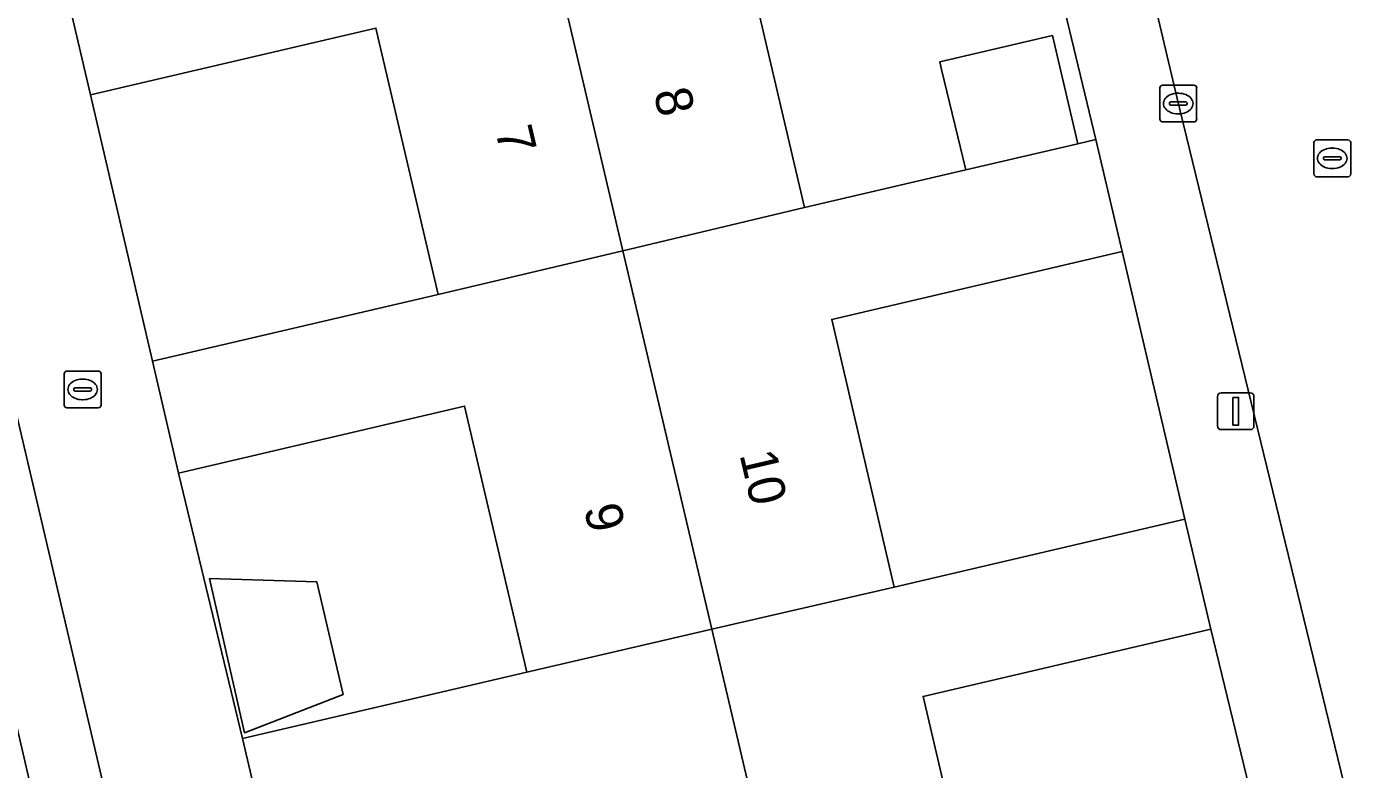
# Model space of a CAD drawing. Extents: x 162989 to 165008, y 383432 to 384338.
# Drawn here: x 164205.67 to 164242.09, y 384058.76 to 384078.93 of the extents above; entities that cross this region are included whole.
import ezdxf

# ---------------------------------------------------------------- set-up
doc = ezdxf.new("R2010")
doc.units = 0
for name, color, linetype in [('IMGEO_Erf', 7, 'Continuous'), ('IMGEO_Kolk', 7, 'Continuous'), ('IMGEO_Lichtmast', 7, 'Continuous'), ('IMGEO_Muur', 7, 'Continuous'), ('IMGEO_Pand', 7, 'Continuous'), ('IMGEO_Pand_nummerreeks', 7, 'Continuous'), ('IMGEO_Rijbaan_lokaal_open', 7, 'Continuous'), ('IMGEO_Rioolput', 7, 'Continuous'), ('IMGEO_Voetpad_open', 7, 'Continuous')]:
    doc.layers.add(name, color=color, linetype=linetype)

msp = doc.modelspace()

# ---------------------------------------------------------------- linework, layer by layer
at = {"layer": 'IMGEO_Erf'}
msp.add_lwpolyline([(164192.672, 384079.784), (164194.291, 384072.86), (164201.976, 384074.657), (164203.595, 384067.732), (164201.182, 384067.168), (164200.842, 384068.621), (164195.579, 384067.39), (164197.205, 384060.438), (164204.852, 384062.226), (164206.499, 384055.182), (164204.164, 384054.636), (164203.824, 384056.091), (164198.554, 384054.858), (164200.231, 384047.685), (164201.187, 384047.909), (164204.032, 384048.574), (164206.878, 384049.24), (164209.723, 384049.905), (164208.559, 384054.87), (164199.592, 384093.127)], dxfattribs=at)
for points in [[(164234.232, 384075.753), (164234.722, 384075.868), (164232.983, 384083.096), (164225.106, 384081.254), (164226.799, 384074.016), (164231.186, 384075.041), (164230.529, 384077.769), (164230.48, 384077.976), (164233.545, 384078.692)], [(164209.083, 384069.843), (164216.849, 384071.66), (164215.156, 384078.897), (164207.399, 384077.083)], [(164235.434, 384072.823), (164227.544, 384070.977), (164229.244, 384063.707), (164237.142, 384065.554)], [(164211.531, 384059.588), (164219.256, 384061.395), (164217.566, 384068.622), (164209.794, 384066.804)], [(164210.634, 384063.936), (164213.553, 384063.846), (164214.262, 384060.789), (164211.583, 384059.748)], [(164237.841, 384062.563), (164230.027, 384060.735), (164231.838, 384052.988), (164232.278, 384053.091), (164232.818, 384050.769), (164240.241, 384052.672), (164239.71, 384054.876)]]:
    msp.add_lwpolyline(points, close=True, dxfattribs=at)
at = {"layer": 'IMGEO_Kolk'}
for p, q in [((164236.459, 384076.419), (164236.459, 384077.271)), ((164236.534, 384077.345), (164237.386, 384077.345)), ((164236.947, 384077.125), (164236.972, 384077.125)), ((164237.46, 384077.271), (164237.46, 384076.419)), ((164236.718, 384076.839), (164236.718, 384076.851)), ((164237.156, 384076.802), (164236.758, 384076.802)), ((164236.761, 384076.888), (164237.159, 384076.888)), ((164237.202, 384076.851), (164237.202, 384076.839)), ((164236.97, 384076.565), (164236.945, 384076.565)), ((164237.386, 384076.345), (164236.534, 384076.345)), ((164206.686, 384068.65), (164206.686, 384069.502)), ((164206.761, 384069.576), (164207.613, 384069.576)), ((164207.687, 384069.502), (164207.687, 384068.65)), ((164206.988, 384069.119), (164207.386, 384069.119)), ((164207.174, 384069.356), (164207.199, 384069.356)), ((164206.945, 384069.07), (164206.945, 384069.082)), ((164207.383, 384069.033), (164206.985, 384069.033)), ((164207.197, 384068.796), (164207.172, 384068.796)), ((164207.429, 384069.082), (164207.429, 384069.07)), ((164207.613, 384068.576), (164206.761, 384068.576))]:
    msp.add_line(p, q, dxfattribs=at)
for points in [[(164236.459, 384076.419), (164236.459, 384077.271)], [(164236.534, 384077.345), (164237.386, 384077.345)], [(164237.46, 384077.271), (164237.46, 384076.419)], [(164237.386, 384076.345), (164236.534, 384076.345)], [(164206.686, 384068.65), (164206.686, 384069.502)], [(164206.761, 384069.576), (164207.613, 384069.576)], [(164207.687, 384069.502), (164207.687, 384068.65)], [(164207.613, 384068.576), (164206.761, 384068.576)]]:
    msp.add_lwpolyline(points, dxfattribs=at)
for centre, radius, start, end in [((164236.536, 384077.269), 0.0765, 91.552, 178.448), ((164236.536, 384077.269), 0.0765, 91.552, 178.448), ((164237.384, 384077.269), 0.0765, 1.552, 88.448), ((164237.384, 384077.269), 0.0765, 1.552, 88.448), ((164236.758, 384076.848), 0.0403, 85.8775, 175.7526), ((164236.755, 384076.838), 0.0366, 178.938, 274.7102), ((164237.159, 384076.845), 0.043, 264.8664, 352.4533), ((164237.163, 384076.85), 0.0386, 1.7309, 96.639), ((164236.536, 384076.421), 0.0765, 181.552, 268.448), ((164236.536, 384076.421), 0.0765, 181.552, 268.448), ((164237.384, 384076.421), 0.0765, 271.552, 358.448), ((164237.384, 384076.421), 0.0765, 271.552, 358.448), ((164206.763, 384069.5), 0.0765, 91.552, 178.448), ((164206.763, 384069.5), 0.0765, 91.552, 178.448), ((164207.611, 384069.5), 0.0765, 1.552, 88.448), ((164207.611, 384069.5), 0.0765, 1.552, 88.448), ((164206.985, 384069.079), 0.0403, 85.8775, 175.7526), ((164207.39, 384069.081), 0.0386, 1.7309, 96.639), ((164206.982, 384069.069), 0.0366, 178.938, 274.7102), ((164207.386, 384069.076), 0.043, 264.8664, 352.4533), ((164206.763, 384068.652), 0.0765, 181.552, 268.448), ((164206.763, 384068.652), 0.0765, 181.552, 268.448), ((164207.611, 384068.652), 0.0765, 271.552, 358.448), ((164207.611, 384068.652), 0.0765, 271.552, 358.448)]:
    msp.add_arc(centre, radius, start, end, dxfattribs=at)
for centre, major_axis, ratio, start_param, end_param in [((164236.946, 384076.845), (-0.387, 0.002), 0.722429, 4.712389, 7.853982), ((164236.971, 384076.845), (-0.39, 0.002), 0.717154, 1.570796, 4.712389), ((164207.173, 384069.076), (-0.387, 0.002), 0.722429, 4.712389, 7.853982), ((164207.198, 384069.076), (-0.39, 0.002), 0.717154, 1.570796, 4.712389)]:
    msp.add_ellipse(centre, major_axis=major_axis, ratio=ratio, start_param=start_param, end_param=end_param, dxfattribs=at)
at = {"layer": 'IMGEO_Lichtmast'}
for p, q in [((164238.027, 384068.084), (164238.027, 384068.884)), ((164238.027, 384068.884), (164238.027, 384068.084)), ((164238.127, 384068.984), (164238.917, 384068.984)), ((164238.917, 384068.984), (164238.127, 384068.984)), ((164239.017, 384068.884), (164239.017, 384068.084)), ((164239.017, 384068.084), (164239.017, 384068.884)), ((164238.917, 384067.984), (164238.127, 384067.984)), ((164238.127, 384067.984), (164238.917, 384067.984))]:
    msp.add_line(p, q, dxfattribs=at)
msp.add_lwpolyline([(164238.447, 384068.859), (164238.597, 384068.859), (164238.597, 384068.109), (164238.447, 384068.109), (164238.447, 384068.859)], dxfattribs=at)
for centre, start, end in [((164238.127, 384068.884), 90, 180), ((164238.127, 384068.884), 90, 180), ((164238.917, 384068.884), 0, 90), ((164238.917, 384068.884), 360, 90), ((164238.127, 384068.084), 180, 270), ((164238.127, 384068.084), 180, 270), ((164238.917, 384068.084), 270, 0), ((164238.917, 384068.084), 270, 0)]:
    msp.add_arc(centre, 0.1, start, end, dxfattribs=at)
at = {"layer": 'IMGEO_Muur'}
for points in [[(164232.983, 384083.096), (164234.722, 384075.868)], [(164207.399, 384077.083), (164209.083, 384069.843)], [(164235.434, 384072.823), (164237.142, 384065.554)]]:
    msp.add_lwpolyline(points, dxfattribs=at)
at = {"layer": 'IMGEO_Pand'}
for points in [[(164219.456, 384083.108), (164221.866, 384072.847), (164226.799, 384074.016), (164225.106, 384081.254), (164232.983, 384083.096), (164232.276, 384086.118), (164224.457, 384084.29)], [(164219.456, 384083.108), (164214.47, 384081.93), (164209.704, 384080.815), (164206.826, 384080.141), (164206.691, 384080.11), (164207.399, 384077.083), (164215.156, 384078.897), (164216.849, 384071.66), (164221.866, 384072.847)], [(164231.186, 384075.041), (164234.232, 384075.753), (164233.545, 384078.692), (164230.48, 384077.976), (164230.529, 384077.769)], [(164227.544, 384070.977), (164235.434, 384072.823), (164234.722, 384075.868), (164234.232, 384075.753), (164231.186, 384075.041), (164226.799, 384074.016), (164221.866, 384072.847), (164224.283, 384062.558), (164229.244, 384063.707)], [(164221.866, 384072.847), (164216.849, 384071.66), (164209.083, 384069.843), (164209.794, 384066.804), (164217.566, 384068.622), (164219.256, 384061.395), (164224.283, 384062.558)], [(164237.142, 384065.554), (164229.244, 384063.707), (164224.283, 384062.558), (164226.808, 384051.809), (164231.838, 384052.988), (164230.027, 384060.735), (164237.841, 384062.563)], [(164210.634, 384063.936), (164211.583, 384059.748), (164214.262, 384060.789), (164213.553, 384063.846)], [(164224.283, 384062.558), (164219.256, 384061.395), (164211.531, 384059.588), (164212.246, 384056.534), (164219.974, 384058.341), (164221.776, 384050.632), (164226.808, 384051.809)]]:
    msp.add_lwpolyline(points, close=True, dxfattribs=at)
at = {"layer": 'IMGEO_Rijbaan_lokaal_open'}
msp.add_lwpolyline([(164227.517, 384116.826), (164236.928, 384076.981), (164241.962, 384056.296)], dxfattribs=at)
at = {"layer": 'IMGEO_Rioolput'}
for p, q in [((164240.644, 384074.931), (164240.644, 384075.783)), ((164240.719, 384075.857), (164241.571, 384075.857)), ((164241.645, 384075.783), (164241.645, 384074.931)), ((164240.903, 384075.351), (164240.903, 384075.363)), ((164241.341, 384075.314), (164240.943, 384075.314)), ((164240.946, 384075.4), (164241.344, 384075.4)), ((164241.132, 384075.637), (164241.157, 384075.637)), ((164241.387, 384075.363), (164241.387, 384075.351)), ((164241.155, 384075.077), (164241.13, 384075.077)), ((164241.571, 384074.857), (164240.719, 384074.857))]:
    msp.add_line(p, q, dxfattribs=at)
for points in [[(164240.644, 384074.931), (164240.644, 384075.783)], [(164240.719, 384075.857), (164241.571, 384075.857)], [(164241.645, 384075.783), (164241.645, 384074.931)], [(164241.571, 384074.857), (164240.719, 384074.857)]]:
    msp.add_lwpolyline(points, dxfattribs=at)
for centre, radius, start, end in [((164240.721, 384075.781), 0.0765, 91.552, 178.448), ((164240.721, 384075.781), 0.0765, 91.552, 178.448), ((164241.569, 384075.781), 0.0765, 1.552, 88.448), ((164241.569, 384075.781), 0.0765, 1.552, 88.448), ((164240.943, 384075.36), 0.0403, 85.8775, 175.7526), ((164240.94, 384075.35), 0.0366, 178.938, 274.7102), ((164241.344, 384075.357), 0.043, 264.8664, 352.4533), ((164241.348, 384075.362), 0.0386, 1.7309, 96.639), ((164240.721, 384074.933), 0.0765, 181.552, 268.448), ((164240.721, 384074.933), 0.0765, 181.552, 268.448), ((164241.569, 384074.933), 0.0765, 271.552, 358.448), ((164241.569, 384074.933), 0.0765, 271.552, 358.448)]:
    msp.add_arc(centre, radius, start, end, dxfattribs=at)
for centre, major_axis, ratio, start_param, end_param in [((164241.131, 384075.357), (-0.387, 0.002), 0.722429, 4.712389, 7.853982), ((164241.156, 384075.357), (-0.39, 0.002), 0.717154, 1.570796, 4.712389)]:
    msp.add_ellipse(centre, major_axis=major_axis, ratio=ratio, start_param=start_param, end_param=end_param, dxfattribs=at)
at = {"layer": 'IMGEO_Voetpad_open'}
for points in [[(164227.517, 384116.826), (164224.863, 384117.452), (164226.726, 384109.563), (164227.397, 384106.692), (164228.069, 384103.819), (164229.838, 384096.516), (164230.56, 384093.427), (164232.276, 384086.118), (164232.983, 384083.096), (164234.722, 384075.868), (164235.434, 384072.823), (164237.142, 384065.554), (164237.841, 384062.563), (164239.71, 384054.876), (164240.241, 384052.672), (164242.094, 384053.217)], [(164241.962, 384056.296), (164236.928, 384076.981), (164227.517, 384116.826)]]:
    msp.add_lwpolyline(points, dxfattribs=at)
msp.add_lwpolyline([(164206.691, 384080.11), (164204.955, 384087.411), (164204.24, 384090.47), (164202.566, 384097.772), (164201.891, 384100.66), (164201.215, 384103.551), (164199.299, 384111.227), (164195.623, 384110.292), (164196.718, 384105.611), (164197.984, 384100.002), (164199.592, 384093.127), (164208.559, 384054.87), (164209.723, 384049.905), (164210.224, 384047.764), (164210.751, 384045.51), (164214.564, 384046.396), (164214.016, 384048.792), (164212.246, 384056.534), (164211.531, 384059.588), (164209.794, 384066.804), (164209.083, 384069.843), (164207.399, 384077.083)], close=True, dxfattribs=at)

# ---------------------------------------------------------------- texts
at = {"layer": 'IMGEO_Pand_nummerreeks'}
for s, rotation, p in [('8', 283.165, (164222.697, 384077.153)), ('7', 283.1664, (164218.394, 384076.12)), ('10', 283.1606, (164225.033, 384067.309)), ('9', 283.1601, (164220.803, 384065.85))]:
    msp.add_text(s, height=1, rotation=rotation, dxfattribs=at).set_placement(p)

doc.saveas('drawing.dxf')
